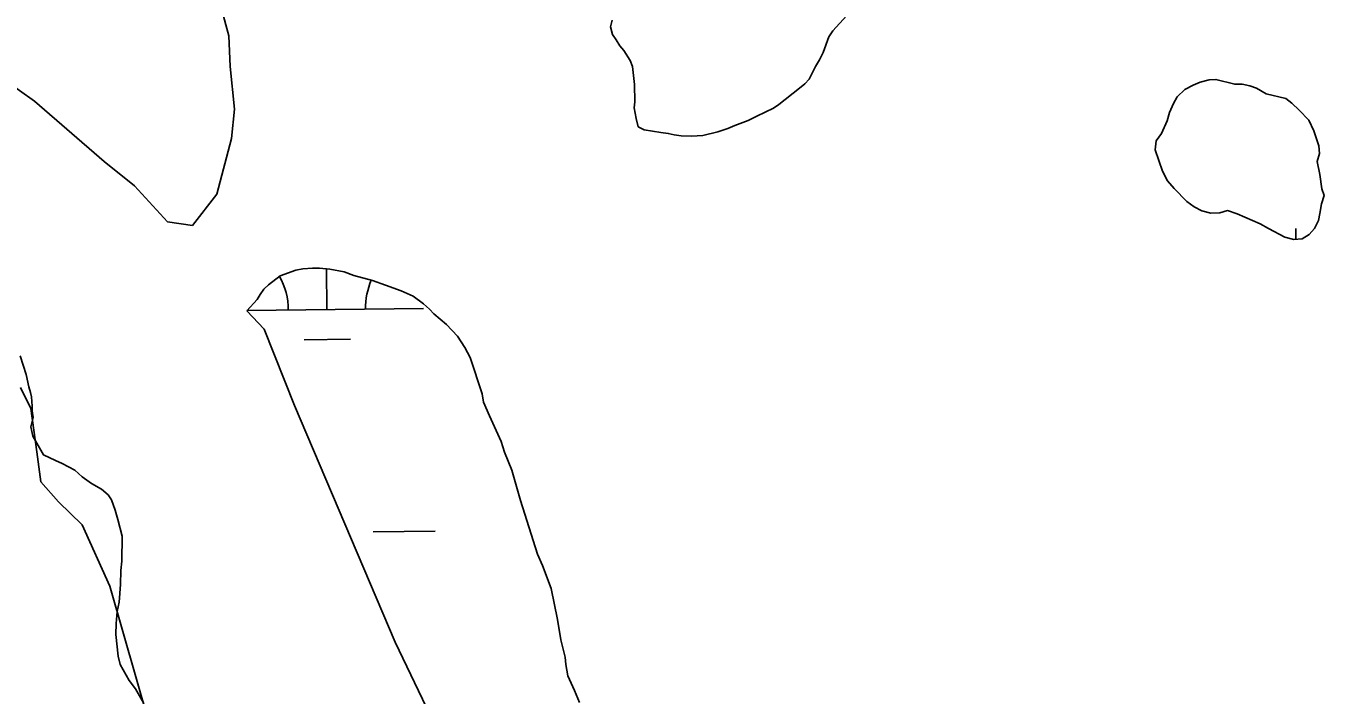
# Model space of a CAD drawing. Extents: x 3694830 to 3732949, y 415201 to 440970.
# Drawn here: x 3699936 to 3700608, y 423196 to 423542 of the extents above; entities that cross this region are included whole.
import ezdxf

# ---------------------------------------------------------------- set-up
doc = ezdxf.new("R2010")
doc.units = 0
for name, color, linetype in [('V-SITE-VEGE', 7, 'Continuous'), ('V-TOPO-SHOR', 7, 'Continuous'), ('V-WETL-SWMP', 7, 'Continuous')]:
    doc.layers.add(name, color=color, linetype=linetype)

msp = doc.modelspace()

# ---------------------------------------------------------------- linework, layer by layer
at = {"layer": 'V-SITE-VEGE'}
for points in [[(3699933.25, 423371.39), (3699936.45, 423361.7), (3699937.79, 423355.42), (3699938.71, 423352.51), (3699939.15, 423350.1), (3699939.55, 423345.27), (3699939.51, 423342.86), (3699939.93, 423339.49), (3699938.89, 423334.69), (3699939.77, 423329.86), (3699945.39, 423320.13), (3699951.6, 423317.13)], [(3699951.6, 423317.13), (3699954.94, 423315.63), (3699961.63, 423312.15), (3699965.42, 423308.72), (3699970.18, 423305.26), (3699975.43, 423302.28), (3699978.75, 423299.34), (3699980.63, 423296.9), (3699982.47, 423291.57), (3699983.83, 423286.73), (3699986.1, 423278.02), (3699985.88, 423265.02), (3699985.31, 423260.21), (3699985.19, 423252.99), (3699984.56, 423243.85), (3699983.51, 423239.05), (3699982.92, 423232.8), (3699982.83, 423227.02), (3699984.08, 423215.93), (3699984.97, 423211.58), (3699989.65, 423203.31), (3699992.95, 423198.92), (3699997.16, 423191.62)]]:
    msp.add_lwpolyline(points, dxfattribs=at)
at = {"layer": 'V-TOPO-SHOR'}
for p, q in [((3700061.85, 423408.25), (3700067.77, 423412.83)), ((3700067.77, 423412.83), (3700076.01, 423415.81)), ((3700076.01, 423415.81), (3700079.53, 423416.53)), ((3700079.53, 423416.53), (3700084.61, 423416.83)), ((3700084.61, 423416.83), (3700088.12, 423416.77)), ((3700088.12, 423416.77), (3700093.57, 423416.29)), ((3700093.57, 423416.29), (3700100.95, 423415)), ((3700100.95, 423415), (3700105.99, 423412.96)), ((3700105.99, 423412.96), (3700115.69, 423410.46)), ((3700057.47, 423403.25), (3700059.47, 423405.95)), ((3700059.47, 423405.95), (3700061.85, 423408.25)), ((3700115.69, 423410.46), (3700122.28, 423408.01)), ((3700122.28, 423408.01), (3700130.42, 423405.14)), ((3700050.6, 423394.78), (3700055.87, 423400.55)), ((3700055.87, 423400.55), (3700057.47, 423403.25)), ((3700130.42, 423405.14), (3700136.61, 423402.31)), ((3700136.61, 423402.31), (3700142, 423398.32)), ((3700059.55, 423385.31), (3700050.6, 423394.78)), ((3700142, 423398.32), (3700145.08, 423395.54)), ((3700145.08, 423395.54), (3700147.38, 423393.16)), ((3700147.38, 423393.16), (3700153.91, 423387.59)), ((3700153.91, 423387.59), (3700159.66, 423381.64)), ((3700075.26, 423345.66), (3700059.55, 423385.31)), ((3700159.66, 423381.64), (3700163.46, 423375.73)), ((3700163.46, 423375.73), (3700166.1, 423370.62)), ((3700166.1, 423370.62), (3700172.41, 423351.79)), ((3699933.48, 423355.07), (3699938.75, 423344.06)), ((3700127.39, 423223.12), (3700075.26, 423345.66)), ((3700172.41, 423351.79), (3700173.12, 423347.49)), ((3700173.12, 423347.49), (3700176.12, 423340.42)), ((3699938.75, 423344.06), (3699941.89, 423321.78)), ((3700176.12, 423340.42), (3700182.13, 423327.06)), ((3700182.13, 423327.06), (3700183.99, 423321.57)), ((3699941.89, 423321.78), (3699943.96, 423306.15)), ((3700183.99, 423321.57), (3700187.73, 423312.15)), ((3700187.73, 423312.15), (3700192.15, 423296.48)), ((3699943.96, 423306.15), (3699953.15, 423295.86)), ((3699953.15, 423295.86), (3699965.42, 423283.95)), ((3700192.15, 423296.48), (3700201.03, 423268.64)), ((3699965.42, 423283.95), (3699979.7, 423252.13)), ((3700201.03, 423268.64), (3700203.66, 423262.75)), ((3700203.66, 423262.75), (3700208.14, 423250.98)), ((3699979.7, 423252.13), (3700028.3, 423082.07)), ((3700208.14, 423250.98), (3700211.38, 423234.93)), ((3700211.38, 423234.93), (3700213.15, 423224.38)), ((3700145.47, 423185.38), (3700127.39, 423223.12)), ((3700213.15, 423224.38), (3700215.34, 423215.37)), ((3700215.34, 423215.37), (3700215.67, 423211.47)), ((3700215.67, 423211.47), (3700216.74, 423205.6)), ((3700216.74, 423205.6), (3700220.12, 423198.13)), ((3700220.12, 423198.13), (3700222.74, 423191.85))]:
    msp.add_line(p, q, dxfattribs=at)
for points in [[(3700037.56, 423551.13), (3700041.21, 423537.2), (3700041.97, 423521.23), (3700044.25, 423499.18), (3700042.73, 423483.97), (3700035.13, 423455.07), (3700022.43, 423438.91)], [(3700360.93, 423547.48), (3700353.78, 423539.8), (3700351.78, 423536.71), (3700348.92, 423528.57), (3700346.9, 423524.71), (3700344.89, 423521.23), (3700341.66, 423514.66), (3700339.28, 423512.36), (3700336.52, 423510.07), (3700325.85, 423501.67), (3700323.08, 423499.76), (3700314.44, 423495.62), (3700310.11, 423493.35), (3700303.04, 423490.74), (3700299.51, 423489.24), (3700294.41, 423487.38), (3700286.58, 423485.56), (3700280.73, 423485.27), (3700275.27, 423485.36), (3700271.77, 423485.81), (3700268.66, 423486.65), (3700264.77, 423487.1), (3700256.21, 423488.42), (3700253.12, 423490.03), (3700252.02, 423494.34), (3700250.95, 423499.81), (3700251.39, 423502.92), (3700251.15, 423511.9), (3700250.14, 423521.27), (3700249.02, 423524.41), (3700245.6, 423529.54), (3700243.69, 423531.91), (3700241.79, 423535.06), (3700239.89, 423537.82), (3700238.79, 423541.74), (3700239.63, 423545.23)], [(3699925.11, 423514.29), (3699940.75, 423503.34), (3699976.75, 423472.04), (3699992.4, 423459.52), (3700009.61, 423440.74), (3700022.43, 423438.91)]]:
    msp.add_lwpolyline(points, dxfattribs=at)
msp.add_lwpolyline([(3700527.06, 423462), (3700524.42, 423467.11), (3700520.7, 423478.09), (3700521.17, 423482.76), (3700523.97, 423486.62), (3700526.81, 423493.2), (3700528.05, 423497.47), (3700530.08, 423502.11), (3700532.09, 423505.59), (3700536.05, 423509.42), (3700540.38, 423511.68), (3700543.91, 423513.18), (3700548.61, 423514.28), (3700552.12, 423514.61), (3700561.83, 423512.1), (3700565.73, 423512.04), (3700569.62, 423511.19), (3700573.1, 423509.96), (3700578.12, 423507.15), (3700588.22, 423504.64), (3700591.3, 423502.25), (3700595.14, 423498.67), (3700600.12, 423493.52), (3700602.76, 423488.02), (3700605.35, 423480.17), (3700605.68, 423476.27), (3700604.44, 423472), (3700605.88, 423465.35), (3700606.93, 423457.92), (3700608.04, 423454.39), (3700606.8, 423450.12), (3700605.93, 423445.07), (3700605.09, 423441.57), (3700603.07, 423437.32), (3700600.29, 423434.25), (3700596.74, 423431.97), (3700592.45, 423431.65), (3700587.79, 423432.9), (3700579.29, 423437.33), (3700575.04, 423439.74), (3700563.04, 423445.01), (3700558, 423446.66), (3700554.08, 423445.55), (3700549.4, 423445.24), (3700544.74, 423446.49), (3700540.87, 423448.51), (3700537.02, 423451.3), (3700530.5, 423458.04)], close=True, dxfattribs=at)
at = {"layer": 'V-WETL-SWMP'}
for p, q in [((3700593.51, 423431.73), (3700593.44, 423437.33)), ((3700061.85, 423408.25), (3700067.77, 423412.83)), ((3700067.77, 423412.83), (3700076.01, 423415.81)), ((3700076.01, 423415.81), (3700079.53, 423416.53)), ((3700079.53, 423416.53), (3700084.61, 423416.83)), ((3700084.61, 423416.83), (3700088.12, 423416.77)), ((3700088.12, 423416.77), (3700093.57, 423416.29)), ((3700092.06, 423395.34), (3700091.81, 423416.45)), ((3700093.57, 423416.29), (3700100.95, 423415)), ((3700100.95, 423415), (3700105.99, 423412.96)), ((3700105.99, 423412.96), (3700115.69, 423410.46)), ((3700057.47, 423403.25), (3700059.47, 423405.95)), ((3700059.47, 423405.95), (3700061.85, 423408.25)), ((3700115.69, 423410.46), (3700122.28, 423408.01)), ((3700122.28, 423408.01), (3700130.42, 423405.14)), ((3700050.6, 423394.78), (3700055.87, 423400.55)), ((3700055.87, 423400.55), (3700057.47, 423403.25)), ((3700130.42, 423405.14), (3700136.61, 423402.31)), ((3700136.61, 423402.31), (3700142, 423398.32)), ((3700059.55, 423385.31), (3700050.6, 423394.78)), ((3700050.66, 423394.85), (3700142.05, 423395.94)), ((3700142, 423398.32), (3700145.08, 423395.54)), ((3700145.08, 423395.54), (3700147.38, 423393.16)), ((3700147.38, 423393.16), (3700153.91, 423387.59)), ((3700153.91, 423387.59), (3700159.66, 423381.64)), ((3700075.26, 423345.66), (3700059.55, 423385.31)), ((3700080.24, 423379.77), (3700104.24, 423380.06)), ((3700159.66, 423381.64), (3700163.46, 423375.73)), ((3700163.46, 423375.73), (3700166.1, 423370.62)), ((3700166.1, 423370.62), (3700172.41, 423351.79)), ((3699933.48, 423355.07), (3699938.75, 423344.06)), ((3700127.39, 423223.12), (3700075.26, 423345.66)), ((3700172.41, 423351.79), (3700173.12, 423347.49)), ((3700173.12, 423347.49), (3700176.12, 423340.42)), ((3699938.75, 423344.06), (3699941.89, 423321.78)), ((3700176.12, 423340.42), (3700182.13, 423327.06)), ((3700182.13, 423327.06), (3700183.99, 423321.57)), ((3699941.89, 423321.78), (3699943.96, 423306.15)), ((3700183.99, 423321.57), (3700187.73, 423312.15)), ((3700187.73, 423312.15), (3700192.15, 423296.48)), ((3699943.96, 423306.15), (3699953.15, 423295.86)), ((3699953.15, 423295.86), (3699965.42, 423283.95)), ((3700192.15, 423296.48), (3700201.03, 423268.64)), ((3699965.42, 423283.95), (3699979.7, 423252.13)), ((3700116.02, 423280.19), (3700148.02, 423280.57)), ((3700201.03, 423268.64), (3700203.66, 423262.75)), ((3700203.66, 423262.75), (3700208.14, 423250.98)), ((3699979.7, 423252.13), (3700028.3, 423082.07)), ((3700208.14, 423250.98), (3700211.38, 423234.93)), ((3700211.38, 423234.93), (3700213.15, 423224.38)), ((3700145.47, 423185.38), (3700127.39, 423223.12)), ((3700213.15, 423224.38), (3700215.34, 423215.37)), ((3700215.34, 423215.37), (3700215.67, 423211.47)), ((3700215.67, 423211.47), (3700216.74, 423205.6)), ((3700216.74, 423205.6), (3700220.12, 423198.13)), ((3700220.12, 423198.13), (3700222.74, 423191.85))]:
    msp.add_line(p, q, dxfattribs=at)
msp.add_lwpolyline([(3700360.93, 423547.48), (3700353.78, 423539.8), (3700351.78, 423536.71), (3700348.92, 423528.57), (3700346.9, 423524.71), (3700344.89, 423521.23), (3700341.66, 423514.66), (3700339.28, 423512.36), (3700336.52, 423510.07), (3700325.85, 423501.67), (3700323.08, 423499.76), (3700314.44, 423495.62), (3700310.11, 423493.35), (3700303.04, 423490.74), (3700299.51, 423489.24), (3700294.41, 423487.38), (3700286.58, 423485.56), (3700280.73, 423485.27), (3700275.27, 423485.36), (3700271.77, 423485.81), (3700268.66, 423486.65), (3700264.77, 423487.1), (3700256.21, 423488.42), (3700253.12, 423490.03), (3700252.02, 423494.34), (3700250.95, 423499.81), (3700251.39, 423502.92), (3700251.15, 423511.9), (3700250.14, 423521.27), (3700249.02, 423524.41), (3700245.6, 423529.54), (3700243.69, 423531.91), (3700241.79, 423535.06), (3700239.89, 423537.82), (3700238.79, 423541.74), (3700239.63, 423545.23)], dxfattribs=at)
msp.add_lwpolyline([(3700527.06, 423462), (3700524.42, 423467.11), (3700520.7, 423478.09), (3700521.17, 423482.76), (3700523.97, 423486.62), (3700526.81, 423493.2), (3700528.05, 423497.47), (3700530.08, 423502.11), (3700532.09, 423505.59), (3700536.05, 423509.42), (3700540.38, 423511.68), (3700543.91, 423513.18), (3700548.61, 423514.28), (3700552.12, 423514.61), (3700561.83, 423512.1), (3700565.73, 423512.04), (3700569.62, 423511.19), (3700573.1, 423509.96), (3700578.12, 423507.15), (3700588.22, 423504.64), (3700591.3, 423502.25), (3700595.14, 423498.67), (3700600.12, 423493.52), (3700602.76, 423488.02), (3700605.35, 423480.17), (3700605.68, 423476.27), (3700604.44, 423472), (3700605.88, 423465.35), (3700606.93, 423457.92), (3700608.04, 423454.39), (3700606.8, 423450.12), (3700605.93, 423445.07), (3700605.09, 423441.57), (3700603.07, 423437.32), (3700600.29, 423434.25), (3700596.74, 423431.97), (3700592.45, 423431.65), (3700587.79, 423432.9), (3700579.29, 423437.33), (3700575.04, 423439.74), (3700563.04, 423445.01), (3700558, 423446.66), (3700554.08, 423445.55), (3700549.4, 423445.24), (3700544.74, 423446.49), (3700540.87, 423448.51), (3700537.02, 423451.3), (3700530.5, 423458.04)], close=True, dxfattribs=at)
for centre, start, end in [((3700036.81, 423395.16), 359.91153, 29.62233), ((3700147.29, 423396.48), 156.31518, 181.45519)]:
    msp.add_arc(centre, 35.25, start, end, dxfattribs=at)

doc.saveas('drawing.dxf')
